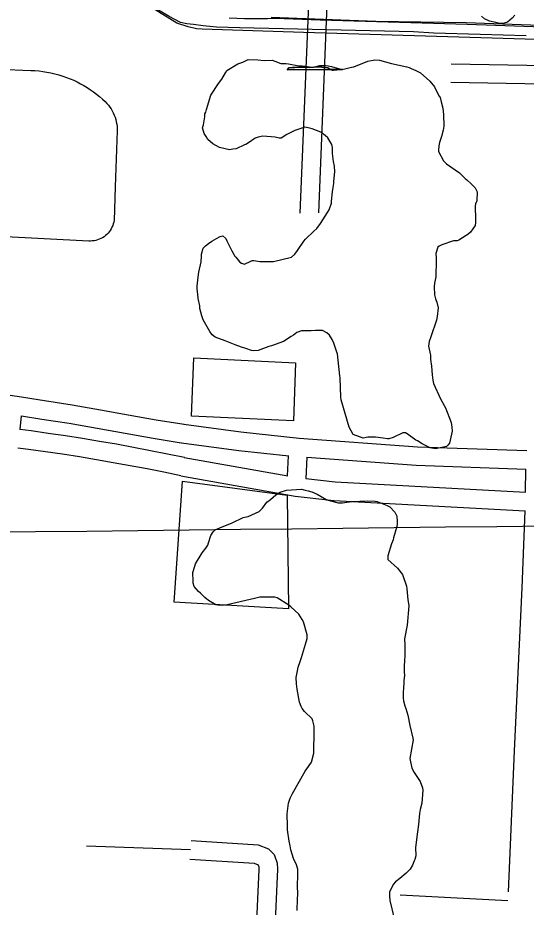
# Model space of a CAD drawing. Extents: x 3677843 to 3715951, y 511991 to 537744.
# Drawn here: x 3696934 to 3697752, y 523030 to 524461 of the extents above; entities that cross this region are included whole.
import ezdxf

# ---------------------------------------------------------------- set-up
doc = ezdxf.new("R2010")
doc.units = 0
for name, color, linetype in [('V-GRID-MAJR', 7, 'Continuous'), ('V-ROAD-CNTR', 7, 'Continuous'), ('V-RRAP-FSHR', 7, 'Continuous'), ('V-SITE-OTLN', 7, 'Continuous'), ('V-SITE-VEGE', 7, 'Continuous'), ('V-TOPO-SHOR', 7, 'Continuous')]:
    doc.layers.add(name, color=color, linetype=linetype)

msp = doc.modelspace()

# ---------------------------------------------------------------- linework, layer by layer
at = {"layer": 'V-GRID-MAJR'}
for points in [[(3697869.7, 523644.4), (3697800.1, 529705), (3697730.4, 535765.6), (3697730.4, 535769)], [(3682033.6, 523465.9), (3687312.3, 523524.6), (3697869.7, 523644.4)]]:
    msp.add_spline(points, degree=3, dxfattribs=at)
at = {"layer": 'V-ROAD-CNTR'}
for p, q in [((3697368.2, 523724), (3697369.7, 523756.3)), ((3697398, 523719.5), (3697399.6, 523753.7)), ((3697750.9, 523697.7), (3697751.5, 523734.4)), ((3697211.8, 523122.2), (3697044.7, 523127.7)), ((3697722.7, 523040), (3697549.5, 523049.1))]:
    msp.add_line(p, q, dxfattribs=at)
for points in [[(3697418.4, 524147.2), (3697430.9, 524455.7), (3697472.2, 525398.2), (3697491.9, 525848.1), (3697505.2, 526174), (3697518, 526495.2), (3697530.4, 526814.1), (3697558.9, 527542)], [(3697388.4, 524146.8), (3697401, 524456.9), (3697442.2, 525399.5), (3697461.9, 525849.4), (3697475.2, 526175.2), (3697488, 526496.4), (3697500.4, 526815.3), (3697505.4, 526942.9)], [(3696801.8, 524382.8), (3696955.1, 524376.3), (3696961.6, 524375.9), (3696968.1, 524375.4), (3696974.5, 524374.6), (3696980.9, 524373.5), (3696987.3, 524372.3), (3696993.7, 524370.8), (3696999.9, 524369.1), (3697006.2, 524367.2), (3697012.3, 524365.1), (3697018.4, 524362.8), (3697024, 524360.4), (3697029.6, 524357.7), (3697035, 524354.9), (3697040.4, 524351.9), (3697045.7, 524348.7), (3697050.8, 524345.3), (3697055.9, 524341.8), (3697060.8, 524338.1), (3697065.6, 524334.2), (3697070.2, 524330.2), (3697074.7, 524326), (3697077.3, 524323.3), (3697079.7, 524320.4), (3697082, 524317.4), (3697084, 524314.3), (3697085.9, 524311.1), (3697087.6, 524307.8), (3697089.2, 524304.3), (3697090.5, 524300.8), (3697091.6, 524297.3), (3697092.5, 524293.6), (3697093.3, 524290), (3697093.8, 524286.3), (3697094.1, 524282.5), (3697094.1, 524278.8), (3697090.8, 524188.9), (3697088.8, 524135)], [(3698503.3, 523737.3), (3698528.5, 524303.3), (3698528.2, 524310.7), (3698526.1, 524319.8), (3698522.7, 524327.7), (3698516.6, 524336.2), (3698510.5, 524341.9), (3698503.5, 524346.4), (3698497.7, 524349.1), (3698489.3, 524351.3), (3698480.2, 524351.8), (3698067.2, 524370.6), (3697966.6, 524380.4), (3697631.5, 524386.6)], [(3697779.4, 524353.9), (3697630.9, 524356.6)], [(3697088.8, 524135), (3697088.3, 524132.2), (3697087.6, 524129.4), (3697086.7, 524126.6), (3697085.5, 524124), (3697084.2, 524121.4), (3697082.7, 524118.9), (3697081, 524116.6), (3697079.2, 524114.4), (3697077.2, 524112.3), (3697075, 524110.4), (3697072.7, 524108.7), (3697070.3, 524107.1), (3697067.8, 524105.7), (3697065.1, 524104.5), (3697062.4, 524103.5), (3697059.6, 524102.7), (3697056.8, 524102.1), (3697053.9, 524101.8), (3697051.1, 524101.6), (3697048.2, 524101.7), (3696904.2, 524109.1), (3696751.5, 524115.3), (3696646.2, 524117.3)], [(3696887, 523859.3), (3696928.5, 523852.6), (3696933, 523851.9), (3696977.1, 523845), (3697021.6, 523838.2), (3697066.8, 523829.9), (3697111.8, 523821.9), (3697156.8, 523814.2), (3697201.8, 523806.8)], [(3696939.4, 523820.5), (3696937.1, 523798.5)], [(3696939.8, 523820.4), (3696972.6, 523815.3), (3697016.7, 523808.6), (3697061.5, 523800.4), (3697106.6, 523792.4), (3697151.8, 523784.6), (3697196.9, 523777.2)], [(3697201.4, 523806.8), (3697293, 523794.6), (3697386.6, 523784.7), (3697577, 523770.8), (3697753.2, 523764.4)], [(3697202.3, 523753.2), (3697175.1, 523758.9), (3697147.7, 523764.3), (3697120.4, 523769.6), (3697093, 523774.6), (3697065.5, 523779.3), (3697038, 523783.9), (3697010.5, 523788.2), (3696982.9, 523792.2), (3696955.3, 523796.1), (3696937.1, 523798.4)], [(3697197.4, 523777.1), (3697289.5, 523764.8), (3697370, 523756.3)], [(3697196.1, 523723.8), (3697169.1, 523729.5), (3697142, 523734.9), (3697114.9, 523740.1), (3697087.7, 523745), (3697060.5, 523749.8), (3697033.3, 523754.2), (3697006, 523758.5), (3696978.7, 523762.5), (3696951.3, 523766.3), (3696934, 523768.5)], [(3697201.8, 523753.3), (3697368.5, 523723.9)], [(3697399, 523753.7), (3697575.3, 523740.8), (3697751.7, 523734.4)], [(3697196.6, 523723.7), (3697380.2, 523691.4), (3697442.3, 523684.1), (3697750.2, 523667.7)], [(3697397.5, 523719.6), (3697444.9, 523714), (3697751, 523697.7)], [(3697750, 523667.7), (3697745.1, 523543.5), (3697732.8, 523281.4), (3697723.3, 523054.6)], [(3697212.8, 523137.1), (3697320.8, 523130.1), (3697337.6, 523123.4), (3697346.5, 523114.7), (3697351.2, 523100.8), (3697352.1, 523090.9), (3697342.9, 522886.9), (3697331.1, 522634.6), (3697328, 522416.5)], [(3697210.8, 523107.2), (3697314.2, 523100.4), (3697320.9, 523097.8), (3697320.4, 523098.3), (3697321.7, 523094.5), (3697322.1, 523090.3), (3697312.9, 522888.3), (3697301.1, 522635.5), (3697298, 522420)]]:
    msp.add_lwpolyline(points, dxfattribs=at)
at = {"layer": 'V-RRAP-FSHR'}
for points in [[(3697208, 524446.5), (3697189.8, 524452.1), (3697101.4, 524507.7), (3697068, 524524.1), (3697029.9, 524530.6), (3696835.7, 524538), (3696608.7, 524547.6), (3696453.1, 524550.4), (3696263.3, 524558.3)], [(3697341.9, 524462.2), (3697510.1, 524455.7), (3697655.4, 524453.2), (3697833.3, 524446.8), (3698027.9, 524438.5), (3698224.7, 524430.1), (3698424.2, 524421.8), (3698539.5, 524417), (3698568.8, 524411.7), (3698596.6, 524403.5)], [(3698621.9, 524369.6), (3698574.5, 524386.7), (3698534.1, 524394), (3698401.4, 524400.8), (3698144.9, 524411.5), (3697786.2, 524425.7), (3697393.5, 524437.5), (3697230.8, 524442.6), (3697221.8, 524443.3), (3697208, 524446.5)]]:
    msp.add_lwpolyline(points, dxfattribs=at)
at = {"layer": 'V-SITE-OTLN'}
for points in [[(3697217.5, 523913.6), (3697380.9, 523905.7), (3697377.4, 523812.6), (3697213.3, 523819.8)], [(3697367.4, 523692.9), (3697369.4, 523510), (3697185.7, 523520.6), (3697199, 523715.4)]]:
    msp.add_lwpolyline(points, close=True, dxfattribs=at)
at = {"layer": 'V-SITE-VEGE'}
for points in [[(3697734, 524465.1), (3697729.6, 524460.2), (3697722, 524454.1), (3697716.6, 524452.5), (3697709, 524451.9), (3697703, 524453.5), (3697693.1, 524455.6), (3697684.9, 524459.3), (3697680, 524463.7)], [(3697354.6, 524267.4), (3697348, 524269), (3697328.4, 524270.5), (3697320.7, 524268.8), (3697315.8, 524267.1), (3697306.6, 524261), (3697301.2, 524257.2), (3697299, 524256.6), (3697285.4, 524250), (3697280, 524249.4), (3697274.5, 524248.3), (3697258.7, 524252.5), (3697247.7, 524257.9), (3697240, 524265), (3697237.3, 524269.9), (3697234, 524274.7), (3697231.2, 524284), (3697232.8, 524288.9), (3697233.3, 524291.7), (3697234.9, 524301.5), (3697234.9, 524306.4), (3697236.5, 524309.1), (3697237.5, 524313.5), (3697244.5, 524336.5), (3697256.9, 524355.1), (3697262.3, 524362.2), (3697268.2, 524372.6), (3697270.4, 524375.9), (3697288.3, 524386.9), (3697295.9, 524389.7), (3697304.6, 524393.6), (3697320.5, 524393.1), (3697330.3, 524392.1), (3697343.4, 524392.7), (3697347.7, 524391.1), (3697357, 524387.4), (3697365.2, 524387.4), (3697369.6, 524386.9), (3697386, 524383.7), (3697391.4, 524383.8), (3697393.6, 524383.2), (3697395.8, 524383.3), (3697407.3, 524381.7), (3697412.2, 524382.3), (3697419.8, 524384), (3697429.6, 524384), (3697433.4, 524383.5), (3697438.9, 524382.5)], [(3697438.9, 524382.5), (3697455.2, 524378), (3697453.1, 524377.6), (3697456.4, 524377.7), (3697455.2, 524378), (3697460.2, 524378.8), (3697471.1, 524381.6), (3697474.9, 524382.1), (3697497.2, 524391), (3697508.6, 524393.3), (3697516.3, 524392.8), (3697535.4, 524387.5), (3697560, 524382.2), (3697563.8, 524381.1), (3697567.1, 524379.5), (3697574.7, 524376.3), (3697581.9, 524372.5), (3697597.2, 524359), (3697604.4, 524349.7), (3697605.5, 524347), (3697612.1, 524335.1), (3697613.8, 524332.9), (3697615.4, 524325.8), (3697617.7, 524315.5), (3697618.8, 524305.1), (3697619.5, 524286.6), (3697618.5, 524280), (3697616.9, 524274), (3697616.3, 524271.3), (3697612.6, 524260.3), (3697611.5, 524254.9), (3697611, 524247.8), (3697611.1, 524245.6), (3697618.8, 524230.9), (3697623.7, 524226), (3697644.6, 524211.5), (3697653.9, 524202.2), (3697656.6, 524200.1), (3697663.8, 524193.6), (3697669.8, 524187.1), (3697673.1, 524181.1), (3697672.7, 524166.4), (3697670.5, 524161.4), (3697670, 524157.6), (3697670.7, 524136.9), (3697670.7, 524131.4), (3697670.2, 524126.5), (3697662.6, 524116.1), (3697658.3, 524112.3), (3697655.6, 524110.6), (3697643.6, 524102.9), (3697640.9, 524102.3), (3697634.9, 524101.8), (3697616.4, 524095.6), (3697612.1, 524093.4), (3697609.9, 524091.8), (3697606.7, 524081.9), (3697607.3, 524074.8), (3697607.3, 524071), (3697606.9, 524044.3), (3697604.8, 524033.9), (3697603.8, 524027.9), (3697604.4, 524015.4), (3697606.1, 524008.8), (3697608.3, 524003.4), (3697610.5, 523994.1), (3697609, 523980.5), (3697607.9, 523974.5), (3697598.8, 523947.7), (3697596.2, 523940), (3697595.1, 523932.4), (3697597.9, 523918.2), (3697598, 523911.2), (3697599.7, 523900.3), (3697600.9, 523886.6), (3697602, 523877.9), (3697603.2, 523872.5), (3697614.2, 523848), (3697620.3, 523837.1), (3697622, 523833.3), (3697631.4, 523809.9), (3697632.5, 523802.3), (3697633.1, 523795.8), (3697628.9, 523776.6), (3697626.2, 523773.3), (3697624, 523771.1), (3697606, 523767.2), (3697597.8, 523768.8), (3697584.7, 523775.3), (3697577, 523780.1), (3697574.3, 523781.2), (3697560.6, 523791.5), (3697557.9, 523793.1), (3697553.5, 523793), (3697538.3, 523785.3), (3697531.2, 523783.6), (3697529, 523783.6), (3697521.9, 523784.7), (3697509.4, 523786.2), (3697497.4, 523786.1), (3697489.7, 523784.4)], [(3697489.7, 523784.4), (3697473.9, 523790.3), (3697467.3, 523802.3), (3697454.4, 523846.4), (3697453.9, 523850.2), (3697452.6, 523881.8), (3697452, 523884.6), (3697449.6, 523910.2), (3697448.5, 523920), (3697447.4, 523922.7), (3697442.4, 523937.4), (3697440.1, 523943.4), (3697435.7, 523950.5), (3697431.3, 523954.2), (3697424.2, 523957.5), (3697418.8, 523958), (3697412.8, 523957.9), (3697406.2, 523957.3), (3697390.4, 523957.2), (3697382.8, 523954.5), (3697377.4, 523950.1), (3697374.1, 523947.9), (3697361.6, 523940.1), (3697342, 523932.9), (3697338.2, 523931.8), (3697320.8, 523925.7), (3697312.6, 523925.1), (3697309.9, 523925.6), (3697301.2, 523928.8), (3697294.1, 523931), (3697283.7, 523934.7), (3697267.8, 523941.2), (3697251.4, 523947.1), (3697247, 523950.8), (3697243.2, 523956.3), (3697232.1, 523974.7), (3697229.9, 523981.3), (3697227.1, 523993.3), (3697227.1, 523997.6), (3697224.3, 524009.1), (3697223.7, 524016.1), (3697222.5, 524024.3), (3697222.5, 524029.2), (3697224, 524043.4), (3697225.1, 524051.6), (3697228.8, 524068.5), (3697229.8, 524077.3), (3697229.8, 524080.5), (3697232.5, 524090.4), (3697236.2, 524094.2), (3697240.6, 524097.5), (3697246, 524101.4), (3697253.6, 524105.8), (3697259.6, 524109.1), (3697264, 524110.2), (3697268.9, 524105.9), (3697270.6, 524102.1), (3697278.3, 524085.8), (3697283.3, 524077.1), (3697284.9, 524075.5), (3697291.5, 524067.9), (3697294.2, 524066.2), (3697298.6, 524064.6), (3697309, 524069.1), (3697311.1, 524070.2), (3697313.9, 524070.2), (3697323.7, 524068.6), (3697345.5, 524068.8), (3697374.4, 524075.5), (3697379.8, 524080.4), (3697384.1, 524086.5), (3697394.4, 524101.3), (3697397.1, 524104.6), (3697410.1, 524117.7), (3697415, 524122.1), (3697420.9, 524129.8), (3697432.3, 524147.9), (3697435, 524151.7), (3697438.7, 524162.6), (3697438.7, 524165.9), (3697440.2, 524180.7), (3697441.3, 524187.7), (3697442.3, 524194.3), (3697442.3, 524197.6), (3697444.4, 524212.9), (3697443.8, 524222.1), (3697442.1, 524229.8), (3697440.4, 524242.8), (3697440.3, 524252.1), (3697439.2, 524257), (3697433.1, 524267.9), (3697428.7, 524271.7), (3697421.6, 524277.1), (3697407.9, 524282.4), (3697401.4, 524284), (3697395.9, 524285.1), (3697379.6, 524279.5), (3697373.6, 524276.2), (3697367.1, 524272.9), (3697357.8, 524267.4), (3697354.6, 524267.4)], [(3697251.8, 523636.7), (3697258.9, 523640), (3697279, 523648.3), (3697296.9, 523656.6), (3697304.6, 523658.3), (3697322.5, 523666.6), (3697327.9, 523672.1), (3697335, 523681.4), (3697340.4, 523685.8), (3697349.1, 523693.5), (3697356.1, 523697.4), (3697366.5, 523700.7), (3697390.5, 523702.5), (3697396.5, 523700.9), (3697401.4, 523699.9), (3697406.9, 523698.3), (3697415.6, 523694.5)], [(3697415.6, 523694.5), (3697431.5, 523685.3), (3697449.5, 523680.5), (3697456.6, 523680.6), (3697459.9, 523681.2), (3697471.3, 523682.3), (3697497.5, 523683.6), (3697508.9, 523683.1), (3697512.2, 523682.6), (3697528.6, 523676.2), (3697532.5, 523674), (3697540.7, 523665.3), (3697544, 523658.8), (3697544.6, 523650.6), (3697544.6, 523646.3), (3697544.1, 523642.4), (3697538.8, 523623.9), (3697538.3, 523621.1), (3697535.6, 523614.6), (3697529.2, 523594.9), (3697529.2, 523589.4), (3697545.1, 523575.4), (3697552.8, 523565.1), (3697559.5, 523546.5), (3697560.1, 523542.2), (3697561.8, 523524.2), (3697562.4, 523521.5), (3697563, 523514.9), (3697560.4, 523483.3), (3697556.2, 523461.4), (3697556.8, 523451.6), (3697556.9, 523435.3), (3697556.5, 523425.4), (3697556, 523418.4), (3697555.5, 523408.5), (3697556.1, 523402.5), (3697555, 523394.3), (3697555.1, 523388.3), (3697554.5, 523385.6), (3697554.1, 523372.5), (3697554.1, 523366), (3697554.7, 523361.6), (3697556.9, 523354), (3697558.6, 523349.6), (3697561.9, 523338.8), (3697564.8, 523321.9), (3697569.8, 523301.7), (3697570.4, 523299), (3697564.6, 523269), (3697568, 523253.2), (3697571.8, 523246.6), (3697581.7, 523232), (3697585.1, 523221.6), (3697585.6, 523217.8), (3697584.1, 523197.1), (3697581.5, 523186.7), (3697580.4, 523180.7), (3697578.9, 523162.7), (3697577.4, 523151.2), (3697574.2, 523125.6), (3697574.3, 523112.5), (3697572.7, 523106.5), (3697571.7, 523104.3), (3697569, 523097.2), (3697565.2, 523091.1), (3697561.4, 523087.3), (3697559.2, 523084.6), (3697548.9, 523075.8), (3697541.9, 523070.3), (3697538.1, 523066.4), (3697532.2, 523053.8), (3697532.2, 523047.3), (3697532.8, 523040.2), (3697539.5, 523011.3)], [(3697383.5, 523024.5), (3697383.9, 523042.5), (3697384.4, 523050.7), (3697384.3, 523064.3), (3697384.7, 523081.2), (3697384.7, 523091.1), (3697382.4, 523098.1), (3697377.5, 523107.9), (3697373.6, 523122.1), (3697372.4, 523128.6), (3697370.7, 523136.2), (3697367.9, 523154.2), (3697367.8, 523165.7), (3697367.2, 523174.4), (3697367.7, 523179.8), (3697369.8, 523197.3), (3697372.5, 523205), (3697376.2, 523212.6), (3697396.2, 523248.8), (3697401.6, 523255.9), (3697406.4, 523263), (3697410.2, 523277.8), (3697410.6, 523288.1), (3697411.1, 523303.9), (3697411, 523320.9), (3697408.7, 523329.6), (3697407.6, 523332.8), (3697395.5, 523344.8), (3697391.7, 523349.6), (3697390, 523352.4), (3697387.3, 523359.4), (3697383.8, 523380.7), (3697382.7, 523389.4), (3697382.1, 523399.2), (3697384.2, 523410.1), (3697385.3, 523416.1), (3697388.5, 523424.9), (3697390.6, 523431.4), (3697397, 523452.8), (3697399.7, 523462), (3697399.6, 523468), (3697394, 523488.7), (3697391.8, 523492.5), (3697386.3, 523501.2), (3697373.2, 523513.1), (3697370.4, 523515.9), (3697351.2, 523527.7), (3697347.4, 523528.8), (3697323.4, 523528.6), (3697314.7, 523526.4), (3697271.1, 523516.3), (3697262.4, 523515.1), (3697255.9, 523515.6), (3697252.6, 523516.2), (3697241.1, 523523.2), (3697235.1, 523528.1), (3697227.9, 523535.1), (3697224.6, 523537.8), (3697218, 523545.9), (3697216.4, 523551.4), (3697216.4, 523554.1), (3697215.7, 523568.3), (3697218.9, 523578.7), (3697220, 523582.5), (3697230.8, 523600), (3697236.7, 523607.2), (3697240, 523612.1), (3697241, 523615.9), (3697244.8, 523627.9), (3697248.6, 523634), (3697251.8, 523636.7)]]:
    msp.add_lwpolyline(points, dxfattribs=at)
for points in [[(3697437.5, 524377.5), (3697367.5, 524377.1), (3697370.2, 524380.4), (3697376.2, 524381), (3697379.4, 524381), (3697383.8, 524381.5), (3697402.9, 524381.1), (3697418.2, 524382.3), (3697432.9, 524380.2), (3697436.2, 524378.1)], [(3697367.5, 524377.1), (3697437.5, 524377.5), (3697440, 524376.5), (3697442.2, 524376.5), (3697453.1, 524377.6), (3697437.5, 524377.5), (3697436.2, 524378.1), (3697432.9, 524380.2), (3697418.2, 524382.3), (3697402.9, 524381.1), (3697383.8, 524381.5), (3697379.4, 524381), (3697376.2, 524381), (3697370.2, 524380.4)], [(3697437.5, 524377.5), (3697453.1, 524377.6), (3697442.2, 524376.5), (3697440, 524376.5)], [(3697456.4, 524377.7), (3697453.1, 524377.6), (3697455.2, 524378)]]:
    msp.add_lwpolyline(points, close=True, dxfattribs=at)
at = {"layer": 'V-TOPO-SHOR'}
msp.add_line((3697216.8, 524450.2), (3697205.8, 524451), dxfattribs=at)
for points in [[(3697205.8, 524451), (3697196, 524453.5), (3697177.4, 524463.1), (3697138.1, 524486.7), (3697104.6, 524509.5), (3697071.7, 524526.4), (3697031.1, 524533.9), (3696921.9, 524538.5), (3696780, 524543.8), (3696676, 524548.7), (3696606.5, 524551), (3696535.4, 524551.6), (3696475.2, 524552.9), (3696370.8, 524557), (3696307.4, 524560)], [(3697752.3, 524431.9), (3697677.8, 524434.2), (3697603.4, 524436.4), (3697570.7, 524438.4), (3697291.5, 524444.8), (3697253.9, 524445.7), (3697232.1, 524447.9), (3697216.8, 524450.2)], [(3697273.9, 524461), (3697286.2, 524460.4), (3697298.6, 524460), (3697310.9, 524459.8), (3697323.2, 524459.8), (3697335.6, 524460), (3697347.9, 524460.5), (3697420.6, 524457.8), (3697493.4, 524455.4), (3697566.2, 524453.2), (3697657.2, 524450.5), (3697748.3, 524447.6), (3697839.3, 524444.5)]]:
    msp.add_lwpolyline(points, dxfattribs=at)

doc.saveas('drawing.dxf')
